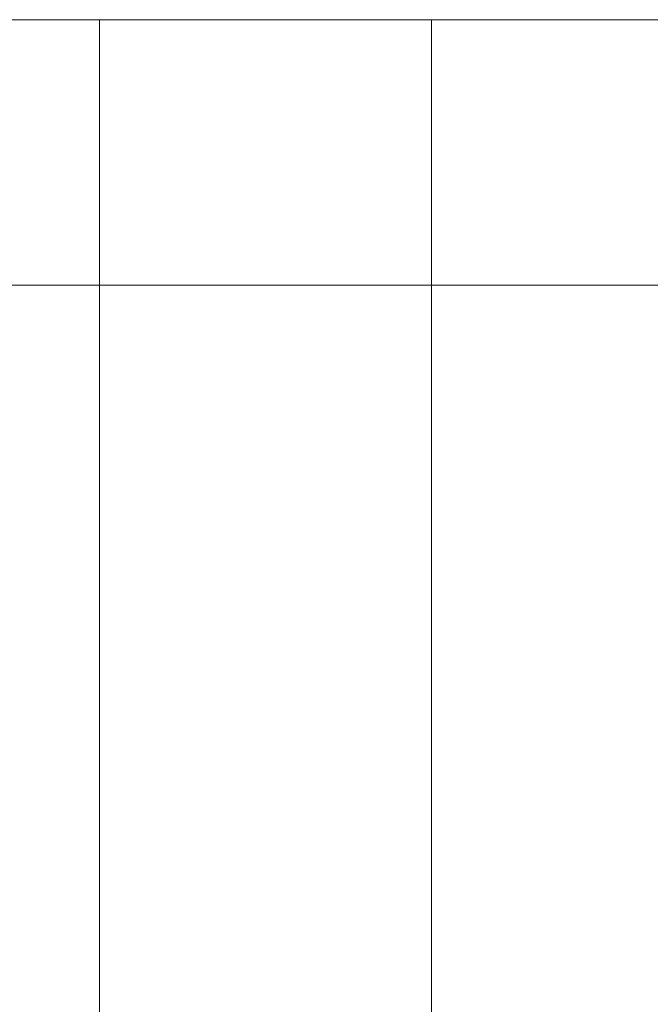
# Model space of a CAD drawing. Header units: millimetres. Extents: x 321 to 585, y -277 to 9.
# Tile 918 of 1056: x 351.77 to 352.82, y -12.6 to -10.97. Entities that reach past the tile are written whole.
import ezdxf

# ---------------------------------------------------------------- set-up
doc = ezdxf.new("R2010")
doc.units = ezdxf.units.MM
doc.header["$MEASUREMENT"] = 0
for name, color, linetype, lineweight in [('IFC-Escada-Contorno', 32, 'Continuous', 5), ('IFC-Laje-Contorno', 134, 'Continuous', 5), ('IFC-Lance de escada-Contorno', 32, 'Continuous', 5)]:
    doc.layers.add(name, color=color, linetype=linetype, lineweight=lineweight)

msp = doc.modelspace()

# ---------------------------------------------------------------- linework, layer by layer
at = {"layer": 'IFC-Escada-Contorno', "color": 7, "lineweight": 5}
msp.add_line((351.9042, -14.148), (351.9042, -11.4061), dxfattribs=at)
at = {"layer": 'IFC-Laje-Contorno', "color": 7, "lineweight": 5}
for p, q in [((347.2297, -10.9661), (354.0797, -10.9661)), ((352.4542, -14.148), (352.4542, -10.9661)), ((346.6297, -11.4061), (354.0797, -11.4061)), ((352.4542, -14.148), (352.4542, -11.4061))]:
    msp.add_line(p, q, dxfattribs=at)
at = {"layer": 'IFC-Lance de escada-Contorno', "color": 7, "lineweight": 5}
msp.add_line((351.9042, -14.148), (351.9042, -10.9661), dxfattribs=at)

doc.saveas('drawing.dxf')
